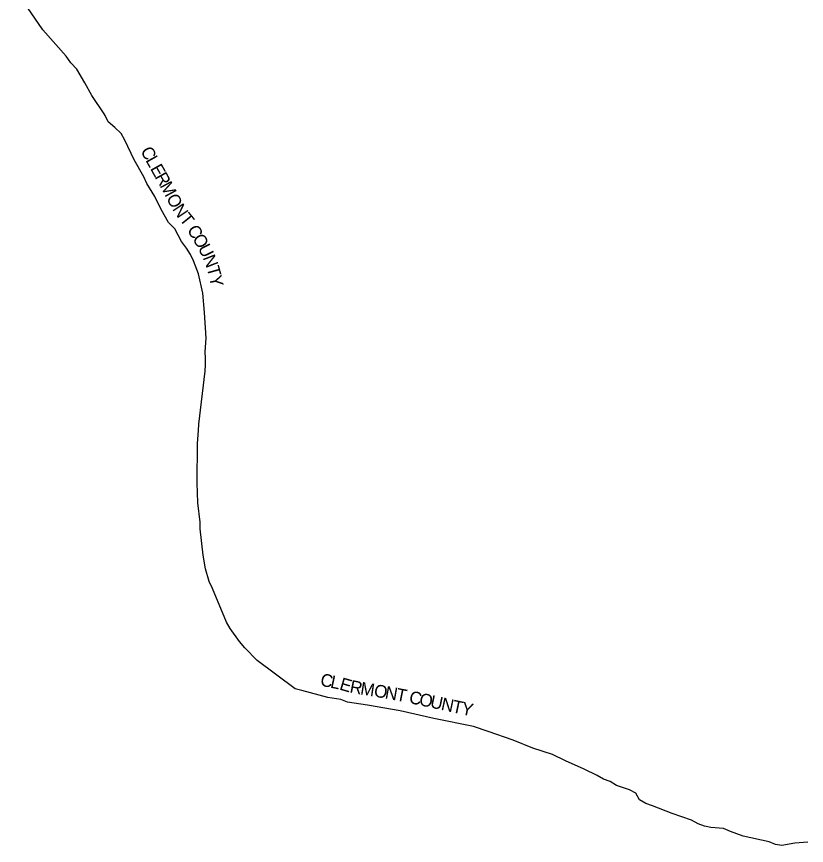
# Model space of a CAD drawing. Extents: x 1451455 to 1749751, y 218250 to 574981.
# Drawn here: x 1460540 to 1522822, y 284496 to 349860 of the extents above; entities that cross this region are included whole.
import ezdxf

# ---------------------------------------------------------------- set-up
doc = ezdxf.new("R2010")
doc.units = 0
doc.layers.add('GM_X_Adjacent_County', color=7, linetype='Continuous')
doc.layers.add('GM_X_Adjacent_County_Text', color=7, linetype='Continuous')

msp = doc.modelspace()

# ---------------------------------------------------------------- linework, layer by layer
at = {"layer": 'GM_X_Adjacent_County'}
msp.add_lwpolyline([(1522930, 284742), (1521912, 284674), (1520895, 284496), (1520391, 284580), (1519889, 284772), (1517837, 285223), (1516825, 285593), (1516295, 285825), (1515279, 285907), (1514779, 286005), (1514277, 286192), (1513760, 286483), (1512240, 287026), (1510678, 287625), (1510161, 287793), (1509660, 288096), (1509378, 288605), (1508864, 288869), (1507847, 289231), (1507344, 289532), (1506825, 289714), (1506322, 290012), (1505306, 290510), (1503818, 291159), (1502795, 291660), (1501248, 292155), (1499689, 292803), (1497722, 293476), (1496583, 293865), (1493444, 294506), (1490796, 295103), (1488222, 295564), (1486642, 295784), (1486104, 296006), (1485089, 296153), (1483023, 296702), (1482514, 296841), (1479516, 299067), (1478549, 300083), (1478115, 300590), (1477391, 301603), (1477091, 302106), (1475982, 304757), (1475733, 305300), (1475440, 306313), (1475254, 307375), (1475023, 309453), (1475009, 309990), (1474839, 311525), (1474793, 313081), (1474794, 316182), (1474897, 317209), (1474903, 317724), (1475415, 321906), (1475425, 322384), (1475435, 322924), (1475398, 323427), (1475478, 324495), (1475368, 326529), (1475219, 328053), (1474892, 329579), (1474500, 330586), (1474255, 331101), (1473941, 331609), (1473551, 332115), (1473025, 333134), (1472524, 333628), (1471944, 334640), (1471433, 335664), (1470815, 336687), (1470573, 337220), (1469800, 338567), (1469065, 340116), (1468782, 340627), (1468275, 341122), (1467768, 341549), (1467534, 342058), (1467435, 342203), (1466464, 343636), (1465931, 344641), (1465303, 345708), (1464818, 346210), (1464438, 346735), (1462612, 348813), (1460540, 351876)], dxfattribs=at)

# ---------------------------------------------------------------- texts
at = {"layer": 'GM_X_Adjacent_County_Text'}
for s, rotation, p in [('C', 297.23278, (1470291, 339292)), ('L', 299.17189, (1470681, 338535)), ('E', 299.3273, (1471047, 337880)), ('R', 299.25974, (1471414, 337228)), ('M', 298.15343, (1471809, 336522)), ('O', 297.52226, (1472320, 335567)), ('N', 303.61902, (1472788, 334682)), ('T', 309.02212, (1473339, 333863)), ('C', 301.27245, (1473950, 333053)), ('O', 300.89712, (1474372, 332359)), ('U', 296.54719, (1474816, 331618)), ('N', 291.35584, (1475202, 330849)), ('T', 285.47282, (1475515, 330051)), ('Y', 281.94189, (1475711, 329346)), ('C', 348.74724, (1484434, 297105)), ('L', 348.30277, (1485230, 296946)), ('E', 343.81081, (1485942, 296800)), ('R', 349.12078, (1486759, 296567)), ('M', 351.35835, (1487600, 296407)), ('O', 350.03552, (1488669, 296244)), ('N', 349.81687, (1489539, 296091)), ('T', 348.98861, (1490406, 295936)), ('C', 348.1027, (1491433, 295734)), ('O', 347.90447, (1492229, 295566)), ('U', 347.89609, (1493094, 295381)), ('N', 347.89633, (1493958, 295195)), ('T', 347.89478, (1494823, 295010)), ('Y', 347.84549, (1495554, 294853))]:
    msp.add_text(s, height=1000, rotation=rotation, dxfattribs=at).set_placement(p)

doc.saveas('drawing.dxf')
